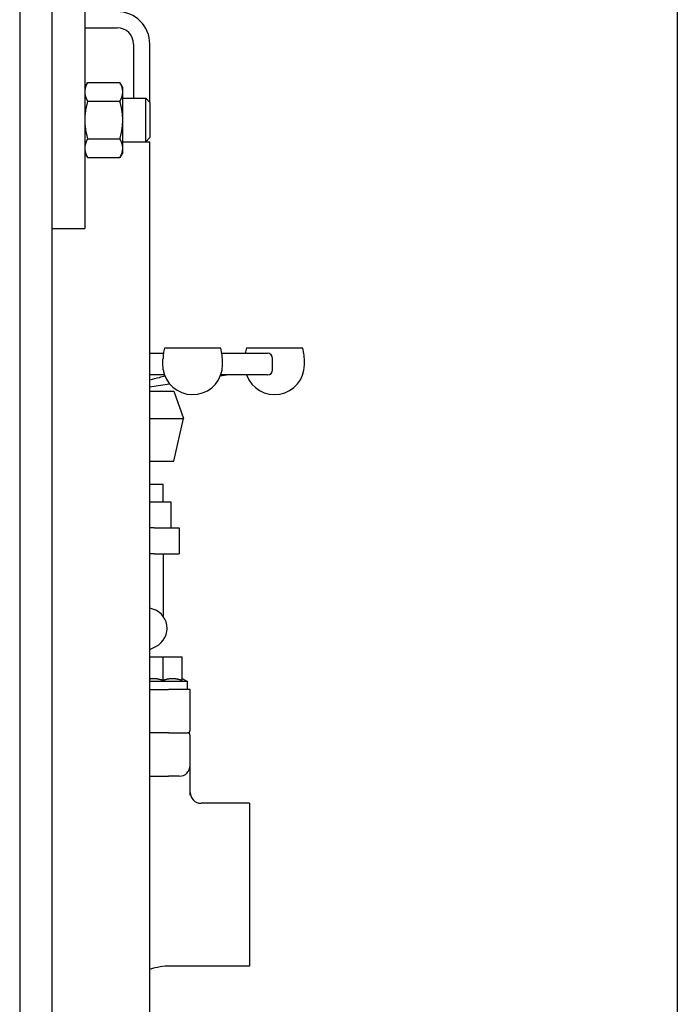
# Model space of a CAD drawing. Header units: inches. Extents: x 24 to 1128, y -69 to 748.
# Tile 563 of 656: x 1004.95 to 1012.53, y 300.67 to 312.01. Entities that reach past the tile are written whole.
import ezdxf

# ---------------------------------------------------------------- set-up
doc = ezdxf.new("R2010")
doc.units = ezdxf.units.IN
doc.header["$LTSCALE"] = 32
doc.header["$MEASUREMENT"] = 0
doc.layers.add('Visible (ANSI)', color=7, linetype='Continuous', lineweight=30)

msp = doc.modelspace()

# ---------------------------------------------------------------- linework, layer by layer
at = {"layer": 'Visible (ANSI)'}
for p, q in [((1012.53453, 337.48367), (1012.53453, 297.48617)), ((1004.95453, 312.10867), (1004.95453, 278.014)), ((1005.32953, 278.014), (1005.32953, 312.10867)), ((1005.70453, 312.10867), (1005.70453, 309.60867)), ((1005.70453, 311.92117), (1006.07953, 311.92117)), ((1006.26703, 311.73367), (1006.26703, 311.10867)), ((1006.45453, 311.06148), (1006.45453, 311.73367)), ((1005.70453, 311.23367), (1005.73803, 311.29168)), ((1005.73803, 311.29168), (1006.10904, 311.29168)), ((1006.14253, 311.23367), (1006.10904, 311.29168)), ((1006.14253, 311.18343), (1006.14253, 311.23367)), ((1006.14253, 310.85867), (1006.14253, 311.18343)), ((1005.73803, 311.07518), (1006.10904, 311.07518)), ((1006.14253, 311.10867), (1006.40876, 311.10867)), ((1006.40876, 310.60867), (1006.40876, 311.10867)), ((1006.45453, 311.06148), (1006.40876, 311.10867)), ((1006.45453, 311.06148), (1006.45453, 310.65586)), ((1006.14253, 310.53391), (1006.14253, 310.85867)), ((1005.73803, 310.64216), (1006.10904, 310.64216)), ((1006.14253, 310.60867), (1006.40876, 310.60867)), ((1006.45453, 310.65586), (1006.40876, 310.60867)), ((1006.40876, 310.60867), (1006.45453, 310.60867)), ((1006.45453, 290.31148), (1006.45453, 310.60867)), ((1005.70453, 310.48367), (1005.73803, 310.42566)), ((1006.14253, 310.48367), (1006.10904, 310.42566)), ((1006.14253, 310.48367), (1006.14253, 310.53391)), ((1005.73803, 310.42566), (1006.10904, 310.42566)), ((1005.32953, 309.60867), (1005.70453, 309.60867)), ((1007.27277, 308.23117), (1006.62277, 308.23117)), ((1008.21728, 308.23117), (1007.56728, 308.23117)), ((1006.45453, 308.17117), (1006.61132, 308.17117)), ((1007.28423, 308.17117), (1007.80953, 308.17117)), ((1007.86953, 307.98117), (1007.86953, 308.11117)), ((1006.60548, 308.03886), (1006.60548, 308.06031)), ((1007.29245, 308.03886), (1007.29245, 308.06031)), ((1008.23695, 308.03886), (1008.23695, 308.06031)), ((1006.62382, 307.92117), (1006.45453, 307.92117)), ((1007.80953, 307.92117), (1007.27173, 307.92117)), ((1006.45453, 307.73367), (1006.73061, 307.73367)), ((1006.73061, 307.73367), (1006.8438, 307.4201)), ((1006.45453, 307.4201), (1006.8438, 307.4201)), ((1006.73061, 306.92542), (1006.8438, 307.4201)), ((1006.45453, 306.92542), (1006.73061, 306.92542)), ((1006.60703, 306.65867), (1006.45453, 306.65867)), ((1006.60703, 306.45867), (1006.60703, 306.65867)), ((1006.45453, 306.45867), (1006.70078, 306.45867)), ((1006.70078, 306.15867), (1006.70078, 306.45867)), ((1006.50391, 306.15867), (1006.45453, 306.15867)), ((1006.50391, 306.15867), (1006.79453, 306.15867)), ((1006.79453, 306.15867), (1006.79453, 305.85867)), ((1006.50391, 305.85867), (1006.45453, 305.85867)), ((1006.50391, 305.85867), (1006.79453, 305.85867)), ((1006.60703, 305.85867), (1006.60703, 305.13923)), ((1006.45453, 304.75652), (1006.52485, 304.79208)), ((1006.45453, 304.67117), (1006.60703, 304.67117)), ((1006.60703, 304.67117), (1006.82578, 304.67117)), ((1006.60703, 304.40307), (1006.60703, 304.67117)), ((1006.82578, 304.40307), (1006.82578, 304.67117)), ((1006.88828, 304.38653), (1006.45453, 304.38653)), ((1006.46894, 304.42117), (1006.52638, 304.42117)), ((1006.68769, 304.42117), (1006.74513, 304.42117)), ((1006.82578, 304.42117), (1006.82828, 304.42117)), ((1006.82828, 304.42117), (1006.88828, 304.38653)), ((1006.88828, 304.29617), (1006.88828, 304.38653)), ((1006.45453, 304.29617), (1006.66953, 304.29617)), ((1006.91953, 304.29617), (1006.66953, 304.29617)), ((1006.91953, 303.82742), (1006.91953, 304.29617)), ((1006.66953, 303.79617), (1006.45453, 303.79617)), ((1006.66953, 303.79617), (1006.88828, 303.79617)), ((1006.91953, 303.42117), (1006.91953, 303.76492)), ((1006.91953, 303.07884), (1006.91953, 303.42117)), ((1006.45453, 303.29617), (1006.66953, 303.29617)), ((1006.79453, 303.29617), (1006.66953, 303.29617)), ((1007.60453, 302.98367), (1007.04453, 302.98367)), ((1007.60453, 302.98367), (1007.60453, 301.10867)), ((1007.60453, 301.10867), (1006.69275, 301.10867))]:
    msp.add_line(p, q, dxfattribs=at)
for centre, radius, start, end in [((1006.07953, 311.73367), 0.375, 0, 90), ((1006.07953, 311.73367), 0.1875, 0, 90), ((1007.35486, 308.06031), 0.75176, 166.863217, 172.019975), ((1006.54069, 308.06031), 0.75176, 0, 13.136783), ((1008.29937, 308.06031), 0.75176, 166.863217, 171.520014), ((1007.48519, 308.06031), 0.75176, 0, 13.136783), ((1007.80953, 308.11117), 0.06, 0, 90), ((1006.94777, 308.03886), 0.34467, 198.318433, 0), ((1007.89228, 308.03886), 0.34467, 199.96556, 0), ((1007.80953, 307.98117), 0.06, 270, 0), ((1006.41953, 305.00032), 0.23335, 296.827306, 81.373838), ((1006.88828, 303.82742), 0.03125, 270, 0), ((1006.88828, 303.76492), 0.03125, 0, 90), ((1006.79453, 303.42117), 0.125, 270, 0), ((1007.04453, 303.10867), 0.125, 180, 270), ((1006.69275, 300.35867), 0.75, 90, 108.519601)]:
    msp.add_arc(centre, radius, start, end, dxfattribs=at)
for points, weights in [([(1005.73803, 311.29168), (1005.70453, 311.23367), (1005.70453, 311.18343)], [1, 1.0379548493, 1]), ([(1006.14253, 311.18343), (1006.14253, 311.23367), (1006.10904, 311.29168)], [1, 1.0379548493, 1]), ([(1005.70453, 311.18343), (1005.70453, 311.13319), (1005.73803, 311.07518)], [1, 1.0379548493, 1]), ([(1006.10904, 311.07518), (1006.14253, 311.13319), (1006.14253, 311.18343)], [1, 1.0379548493, 1]), ([(1005.73803, 311.07518), (1005.70453, 310.95915), (1005.70453, 310.85867)], [1, 1.0379548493, 1]), ([(1006.14253, 310.85867), (1006.14253, 310.95915), (1006.10904, 311.07518)], [1, 1.0379548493, 1]), ([(1005.70453, 310.85867), (1005.70453, 310.75819), (1005.73803, 310.64216)], [1, 1.0379548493, 1]), ([(1006.10904, 310.64216), (1006.14253, 310.75819), (1006.14253, 310.85867)], [1, 1.0379548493, 1]), ([(1005.73803, 310.64216), (1005.70453, 310.58415), (1005.70453, 310.53391)], [1, 1.0379548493, 1]), ([(1006.14253, 310.53391), (1006.14253, 310.58415), (1006.10904, 310.64216)], [1, 1.0379548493, 1]), ([(1005.70453, 310.53391), (1005.70453, 310.48367), (1005.73803, 310.42566)], [1, 1.0379548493, 1]), ([(1006.10904, 310.42566), (1006.14253, 310.48367), (1006.14253, 310.53391)], [1, 1.0379548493, 1]), ([(1006.45453, 304.41938), (1006.46178, 304.42045), (1006.46894, 304.42117)], [1.59749955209, 1.6042281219, 1.60874112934]), ([(1006.52638, 304.42117), (1006.56404, 304.41741), (1006.60703, 304.40307)], [1.60874112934, 1.58525582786, 1.50177150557]), ([(1006.60703, 304.40307), (1006.65003, 304.41741), (1006.68769, 304.42117)], [1.50177150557, 1.58525582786, 1.60874112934]), ([(1006.74513, 304.42117), (1006.78279, 304.41741), (1006.82578, 304.40307)], [1.60874112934, 1.58525582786, 1.50177150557])]:
    msp.add_rational_spline(points, weights, degree=2, dxfattribs=at)
for points, knots in [([(1006.60548, 308.06031), (1006.60548, 308.07283), (1006.60577, 308.08534), (1006.60657, 308.10228), (1006.60682, 308.10673), (1006.6071, 308.11117)], [0, 0, 0, 0, 0.095356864, 0.095356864, 0.129295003, 0.129295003, 0.129295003, 0.129295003]), ([(1006.61038, 308.16468), (1006.6101, 308.16267), (1006.60986, 308.16019), (1006.60928, 308.15233), (1006.60898, 308.14621), (1006.60832, 308.13262), (1006.60797, 308.12555), (1006.60739, 308.11579), (1006.60725, 308.11348), (1006.6071, 308.11117)], [0.66984584, 0.66984584, 0.66984584, 0.66984584, 0.710456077, 0.710456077, 0.777323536, 0.777323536, 0.836617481, 0.836617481, 0.854862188, 0.854862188, 0.854862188, 0.854862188]), ([(1006.61008, 307.98117), (1006.61121, 307.97414), (1006.61259, 307.96606), (1006.61505, 307.9528), (1006.61658, 307.94547), (1006.6187, 307.93674), (1006.61966, 307.93336), (1006.62057, 307.93059)], [0, 0, 0, 0, 0.054480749, 0.054480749, 0.11632304, 0.11632304, 0.159800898, 0.159800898, 0.159800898, 0.159800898]), ([(1006.62963, 307.90627), (1006.6066, 307.90046), (1006.58358, 307.89465), (1006.52521, 307.87993), (1006.48987, 307.87102), (1006.45453, 307.8621)], [0.932264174, 0.932264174, 0.932264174, 0.932264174, 1.233998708, 1.233998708, 1.697125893, 1.697125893, 1.697125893, 1.697125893]), ([(1006.68525, 307.81552), (1006.67498, 307.81393), (1006.66471, 307.81233), (1006.58781, 307.80036), (1006.52117, 307.78999), (1006.45453, 307.77964)], [2.394375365, 2.394375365, 2.394375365, 2.394375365, 2.477525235, 2.477525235, 3.017213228, 3.017213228, 3.017213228, 3.017213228])]:
    msp.add_open_spline(points, degree=3, knots=knots, dxfattribs=at)
for points in [[(1006.61008, 307.98117), (1006.60699, 308.00038), (1006.60548, 308.01978), (1006.60548, 308.03886)], [(1007.36316, 307.92117), (1007.33071, 307.91611), (1007.29826, 307.91105), (1007.26581, 307.90599)]]:
    msp.add_open_spline(points, degree=3, dxfattribs=at)

doc.saveas('drawing.dxf')
